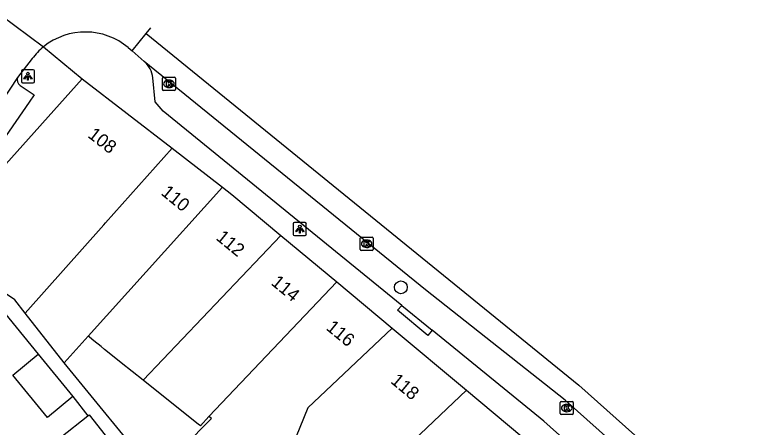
# Model space of a CAD drawing. Extents: x 161882 to 162509, y 381687 to 382379.
# Drawn here: x 162198.4 to 162255.4, y 382069.2 to 382100.7 of the extents above; entities that cross this region are included whole.
import ezdxf

# ---------------------------------------------------------------- set-up
doc = ezdxf.new("R2010")
doc.units = 0
for name, color, linetype in [('IMGEO_Boom', 7, 'Continuous'), ('IMGEO_Kolk', 7, 'Continuous'), ('IMGEO_Lichtpunt', 7, 'Continuous'), ('IMGEO_Pand', 7, 'Continuous'), ('IMGEO_Pand_nummerreeks', 7, 'Continuous'), ('IMGEO_Parkeervlak_open', 7, 'Continuous'), ('IMGEO_Rijbaan_lokaal_gesloten', 7, 'Continuous'), ('IMGEO_Rijbaan_lokaal_open', 7, 'Continuous'), ('IMGEO_Voetpad_open', 7, 'Continuous')]:
    doc.layers.add(name, color=color, linetype=linetype)

msp = doc.modelspace()

# ---------------------------------------------------------------- linework, layer by layer
at = {"layer": 'IMGEO_Boom'}
msp.add_circle((162227.859, 382079.892), 0.489, dxfattribs=at)
at = {"layer": 'IMGEO_Kolk'}
for p, q in [((162209.668, 382094.978), (162209.668, 382095.83)), ((162209.743, 382095.904), (162210.595, 382095.904)), ((162210.156, 382095.684), (162210.181, 382095.684)), ((162210.669, 382095.83), (162210.669, 382094.978)), ((162210.179, 382095.124), (162210.154, 382095.124)), ((162210.595, 382094.904), (162209.743, 382094.904)), ((162224.748, 382082.784), (162224.748, 382083.636)), ((162224.823, 382083.71), (162225.675, 382083.71)), ((162225.749, 382083.636), (162225.749, 382082.784)), ((162225.236, 382083.49), (162225.261, 382083.49)), ((162225.675, 382082.71), (162224.823, 382082.71)), ((162225.259, 382082.93), (162225.234, 382082.93)), ((162240.005, 382070.264), (162240.005, 382071.116)), ((162240.08, 382071.19), (162240.932, 382071.19)), ((162241.006, 382071.116), (162241.006, 382070.264)), ((162240.493, 382070.97), (162240.518, 382070.97)), ((162240.932, 382070.19), (162240.08, 382070.19)), ((162240.516, 382070.41), (162240.491, 382070.41))]:
    msp.add_line(p, q, dxfattribs=at)
for points in [[(162209.668, 382094.978), (162209.668, 382095.83)], [(162209.743, 382095.904), (162210.595, 382095.904)], [(162209.989, 382095.604), (162210.112, 382095.604), (162210.112, 382095.453), (162210.242, 382095.604), (162210.406, 382095.604), (162210.26, 382095.453), (162210.413, 382095.204), (162210.261, 382095.204), (162210.176, 382095.368), (162210.112, 382095.301), (162210.112, 382095.204), (162209.989, 382095.204), (162209.989, 382095.604)], [(162210.669, 382095.83), (162210.669, 382094.978)], [(162210.595, 382094.904), (162209.743, 382094.904)], [(162224.748, 382082.784), (162224.748, 382083.636)], [(162224.823, 382083.71), (162225.675, 382083.71)], [(162225.749, 382083.636), (162225.749, 382082.784)], [(162225.069, 382083.41), (162225.192, 382083.41), (162225.192, 382083.259), (162225.322, 382083.41), (162225.486, 382083.41), (162225.34, 382083.259), (162225.493, 382083.01), (162225.341, 382083.01), (162225.256, 382083.174), (162225.192, 382083.107), (162225.192, 382083.01), (162225.069, 382083.01), (162225.069, 382083.41)], [(162225.675, 382082.71), (162224.823, 382082.71)], [(162240.005, 382070.264), (162240.005, 382071.116)], [(162240.08, 382071.19), (162240.932, 382071.19)], [(162241.006, 382071.116), (162241.006, 382070.264)], [(162240.326, 382070.89), (162240.449, 382070.89), (162240.449, 382070.739), (162240.579, 382070.89), (162240.743, 382070.89), (162240.597, 382070.739), (162240.75, 382070.49), (162240.598, 382070.49), (162240.513, 382070.654), (162240.449, 382070.587), (162240.449, 382070.49), (162240.326, 382070.49), (162240.326, 382070.89)], [(162240.932, 382070.19), (162240.08, 382070.19)]]:
    msp.add_lwpolyline(points, dxfattribs=at)
for centre, start, end in [((162209.745, 382095.828), 91.552, 178.448), ((162209.745, 382095.828), 91.552, 178.448), ((162210.593, 382095.828), 1.552, 88.448), ((162210.593, 382095.828), 1.552, 88.448), ((162209.745, 382094.98), 181.552, 268.448), ((162209.745, 382094.98), 181.552, 268.448), ((162210.593, 382094.98), 271.552, 358.448), ((162210.593, 382094.98), 271.552, 358.448), ((162224.825, 382083.634), 91.552, 178.448), ((162224.825, 382083.634), 91.552, 178.448), ((162225.673, 382083.634), 1.552, 88.448), ((162225.673, 382083.634), 1.552, 88.448), ((162224.825, 382082.786), 181.552, 268.448), ((162224.825, 382082.786), 181.552, 268.448), ((162225.673, 382082.786), 271.552, 358.448), ((162225.673, 382082.786), 271.552, 358.448), ((162240.082, 382071.114), 91.552, 178.448), ((162240.082, 382071.114), 91.552, 178.448), ((162240.93, 382071.114), 1.552, 88.448), ((162240.93, 382071.114), 1.552, 88.448), ((162240.082, 382070.266), 181.552, 268.448), ((162240.082, 382070.266), 181.552, 268.448), ((162240.93, 382070.266), 271.552, 358.448), ((162240.93, 382070.266), 271.552, 358.448)]:
    msp.add_arc(centre, 0.0765, start, end, dxfattribs=at)
for centre, major_axis, ratio, start_param, end_param in [((162210.155, 382095.404), (-0.387, 0.002), 0.722429, 4.712389, 7.853982), ((162210.18, 382095.404), (-0.39, 0.002), 0.717154, 1.570796, 4.712389), ((162225.235, 382083.21), (-0.387, 0.002), 0.722429, 4.712389, 7.853982), ((162225.26, 382083.21), (-0.39, 0.002), 0.717154, 1.570796, 4.712389), ((162240.492, 382070.69), (-0.387, 0.002), 0.722429, 4.712389, 7.853982), ((162240.517, 382070.69), (-0.39, 0.002), 0.717154, 1.570796, 4.712389)]:
    msp.add_ellipse(centre, major_axis=major_axis, ratio=ratio, start_param=start_param, end_param=end_param, dxfattribs=at)
at = {"layer": 'IMGEO_Lichtpunt'}
for p, q in [((162198.922, 382096.385), (162198.922, 382095.578)), ((162198.922, 382096.385), (162198.922, 382095.578)), ((162199.824, 382096.48), (162199.016, 382096.48)), ((162199.824, 382096.48), (162199.016, 382096.48)), ((162199.918, 382095.578), (162199.918, 382096.385)), ((162199.918, 382095.578), (162199.918, 382096.385)), ((162199.016, 382095.484), (162199.824, 382095.484)), ((162199.016, 382095.484), (162199.824, 382095.484)), ((162219.652, 382084.735), (162219.652, 382083.928)), ((162219.652, 382084.735), (162219.652, 382083.928)), ((162220.554, 382084.83), (162219.746, 382084.83)), ((162220.554, 382084.83), (162219.746, 382084.83)), ((162220.648, 382083.928), (162220.648, 382084.735)), ((162220.648, 382083.928), (162220.648, 382084.735)), ((162219.746, 382083.834), (162220.554, 382083.834)), ((162219.746, 382083.834), (162220.554, 382083.834))]:
    msp.add_line(p, q, dxfattribs=at)
for points in [[(162199.296, 382096.049), (162199.335, 382096.021), (162199.147, 382095.759), (162199.109, 382095.786), (162199.296, 382096.049)], [(162199.398, 382096.001), (162199.445, 382096.001), (162199.445, 382095.679), (162199.398, 382095.679), (162199.398, 382096.001)], [(162199.508, 382096.021), (162199.546, 382096.048), (162199.733, 382095.786), (162199.694, 382095.758), (162199.508, 382096.021)], [(162220.026, 382084.399), (162220.065, 382084.371), (162219.877, 382084.109), (162219.839, 382084.136), (162220.026, 382084.399)], [(162220.128, 382084.351), (162220.175, 382084.351), (162220.175, 382084.029), (162220.128, 382084.029), (162220.128, 382084.351)], [(162220.238, 382084.371), (162220.276, 382084.398), (162220.463, 382084.136), (162220.424, 382084.108), (162220.238, 382084.371)]]:
    msp.add_lwpolyline(points, dxfattribs=at)
for centre in [(162199.421, 382096.183), (162220.151, 382084.533)]:
    msp.add_circle(centre, 0.0994, dxfattribs=at)
for centre, start, end in [((162199.016, 382096.385), 90, 180), ((162199.016, 382096.385), 90, 180), ((162199.824, 382096.385), 0, 90), ((162199.824, 382096.385), 0, 90), ((162199.016, 382095.578), 180, 270), ((162199.016, 382095.578), 180, 270), ((162199.824, 382095.578), 270, 0), ((162199.824, 382095.578), 270, 360), ((162219.746, 382084.735), 90, 180), ((162219.746, 382084.735), 90, 180), ((162220.554, 382084.735), 0, 90), ((162220.554, 382084.735), 0, 90), ((162219.746, 382083.928), 180, 270), ((162219.746, 382083.928), 180, 270), ((162220.554, 382083.928), 270, 0), ((162220.554, 382083.928), 270, 360)]:
    msp.add_arc(centre, 0.0946, start, end, dxfattribs=at)
at = {"layer": 'IMGEO_Pand'}
for points in [[(162203.551, 382095.788), (162197.274, 382088.802), (162194.905, 382085.287)], [(162203.551, 382095.788), (162210.409, 382090.501)], [(162199.214, 382077.925), (162205.199, 382084.658), (162205.342, 382084.797), (162210.409, 382090.501)], [(162210.409, 382090.501), (162214.26, 382087.518)], [(162204.005, 382076.163), (162208.426, 382081.067), (162214.26, 382087.518)], [(162214.26, 382087.518), (162214.956, 382086.979), (162218.705, 382083.853)], [(162218.705, 382083.853), (162212.703, 382077.545), (162208.203, 382072.815)], [(162218.705, 382083.853), (162222.968, 382080.298)], [(162199.214, 382077.925), (162198.432, 382078.942), (162197.212, 382079.762), (162193.061, 382082.55)], [(162213.22, 382070.052), (162222.968, 382080.298)], [(162222.968, 382080.298), (162227.189, 382076.778)], [(162202.184, 382074.144), (162199.214, 382077.925)], [(162227.189, 382076.778), (162220.753, 382070.695), (162219.549, 382067.718), (162215.475, 382063.613), (162212.93, 382061.048)], [(162227.189, 382076.778), (162232.86, 382072.05)], [(162204.005, 382076.163), (162202.184, 382074.144)], [(162208.203, 382072.815), (162206.534, 382074.146), (162205.735, 382074.783), (162205.26, 382075.162), (162204.994, 382075.374), (162204.441, 382075.815), (162204.107, 382076.081), (162204.005, 382076.163)], [(162202.85, 382071.558), (162200.903, 382069.964), (162198.261, 382073.191), (162200.207, 382074.785)], [(162200.207, 382074.785), (162202.85, 382071.558)], [(162213.22, 382070.052), (162212.571, 382069.331), (162212.409, 382069.461), (162210.012, 382071.372), (162208.203, 382072.815)], [(162218.985, 382058.849), (162220.777, 382060.586), (162232.86, 382072.05)], [(162232.86, 382072.05), (162237.086, 382068.526)], [(162204.556, 382065.133), (162201.927, 382068.48), (162203.993, 382070.102)], [(162203.993, 382070.102), (162204.088, 382070.177), (162206.696, 382066.855)], [(162209.162, 382065.599), (162213.419, 382069.889), (162213.22, 382070.052)]]:
    msp.add_lwpolyline(points, dxfattribs=at)
at = {"layer": 'IMGEO_Parkeervlak_open'}
msp.add_lwpolyline([(162198.635, 382095.895), (162194.507, 382089.664)], dxfattribs=at)
at = {"layer": 'IMGEO_Rijbaan_lokaal_gesloten'}
for points in [[(162207.363, 382097.906), (162208.443, 382099.25)], [(162208.443, 382099.25), (162241.416, 382072.435), (162262.315, 382053.78), (162275.851, 382040.075), (162276.287, 382039.572), (162328.522, 381979.28), (162327.205, 381978.154)], [(162208.292, 382097.099), (162207.363, 382097.906)], [(162271.925, 382041.627), (162261.12, 382052.791), (162240.386, 382071.297), (162229.73, 382079.712), (162208.292, 382097.099)]]:
    msp.add_lwpolyline(points, dxfattribs=at)
at = {"layer": 'IMGEO_Rijbaan_lokaal_open'}
for points in [[(162197.323, 382100.653), (162200.608, 382098.224)], [(162208.443, 382099.25), (162208.802, 382099.68)], [(162207.073, 382098.16), (162207.363, 382097.906)]]:
    msp.add_lwpolyline(points, dxfattribs=at)
msp.add_arc((162203.802, 382094.266), 5.086, 49.9654, 128.9002, dxfattribs=at)
at = {"layer": 'IMGEO_Voetpad_open'}
for points in [[(162200.608, 382098.224), (162203.551, 382095.788)], [(162199.738, 382097.323), (162198.635, 382095.895)], [(162227.922, 382078.515), (162209.73, 382093.33), (162209.11, 382094.022), (162208.936, 382095.861)], [(162198.828, 382095.278), (162199.888, 382094.552), (162199.52, 382094.002), (162196.209, 382089.249), (162195.283, 382089.86)], [(162230.249, 382076.62), (162229.921, 382076.221), (162227.612, 382078.138), (162227.922, 382078.515)], [(162227.922, 382078.515), (162230.249, 382076.62)], [(162197.391, 382078.223), (162200.207, 382074.785)], [(162269.744, 382040.83), (162259.121, 382051.495), (162238.764, 382069.685), (162230.249, 382076.62)], [(162209.162, 382065.599), (162202.184, 382074.144)], [(162202.85, 382071.558), (162203.993, 382070.102)]]:
    msp.add_lwpolyline(points, dxfattribs=at)
for centre, radius, start, end in [((162203.818, 382094.254), 5.106, 128.9577, 143.0479), ((162207.064, 382095.674), 1.881, 5.7119, 49.2544), ((162199.07, 382095.692), 0.48, 155.0103, 239.7295)]:
    msp.add_arc(centre, radius, start, end, dxfattribs=at)

# ---------------------------------------------------------------- texts
at = {"layer": 'IMGEO_Pand_nummerreeks'}
for s, rotation, p in [('108', 322.2306, (162203.917, 382091.382)), ('110', 320.7237, (162209.506, 382087.003)), ('112', 320.7237, (162213.697, 382083.575)), ('114', 320.7237, (162217.895, 382080.143)), ('116', 320.7231, (162222.09, 382076.712)), ('118', 320.1794, (162227.008, 382072.66))]:
    msp.add_text(s, height=1, rotation=rotation, dxfattribs=at).set_placement(p)

doc.saveas('drawing.dxf')
